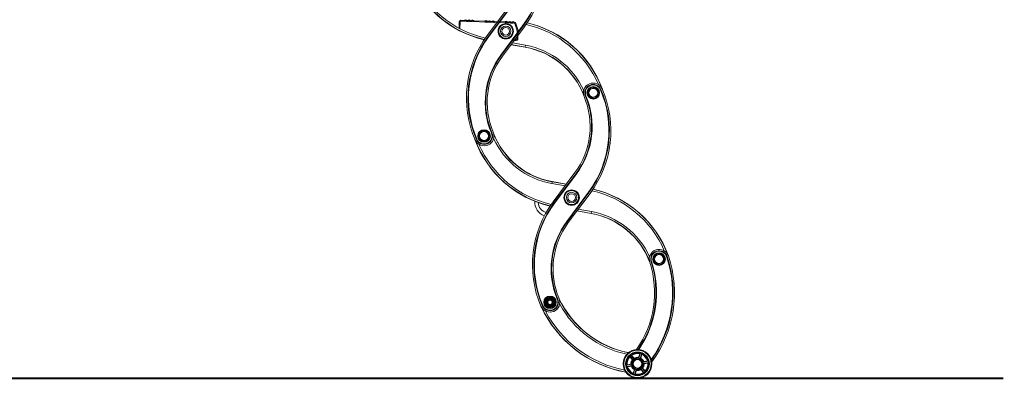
# Model space of a CAD drawing. Header units: inches. Extents: x 0 to 77643, y -44170 to 0.
# Tile 257 of 546: x 75607 to 75747, y -39909 to -39858. Entities that reach past the tile are written whole.
import ezdxf
from ezdxf.lldxf.tags import DXFTag

# ---------------------------------------------------------------- set-up
doc = ezdxf.new("R2010")
doc.units = ezdxf.units.IN
doc.header["$MEASUREMENT"] = 0
doc.layers.get('0').update_dxf_attribs({"lineweight": 0})
tags = doc.linetypes.add('HIDDEN2', pattern=[4.7625, 3.175, -1.5875]).pattern_tags.tags
tags[6:7] = [DXFTag(74, 4), DXFTag(75, 0), DXFTag(340, '0'), DXFTag(46, 0.0), DXFTag(50, 0.0), DXFTag(44, 0.0), DXFTag(45, 0.0)]
tags[4:5] = [DXFTag(74, 4), DXFTag(75, 0), DXFTag(340, '0'), DXFTag(46, 0.0), DXFTag(50, 0.0), DXFTag(44, 0.0), DXFTag(45, 0.0)]

msp = doc.modelspace()

# ---------------------------------------------------------------- linework, layer by layer
at = {"color": 7, "linetype": 'Continuous'}
for p, q in [((75676.4772, -39856.25179), (75673.37903, -39860.41562)), ((75676.63775, -39856.37125), (75673.53958, -39860.53509)), ((75676.65881, -39856.38692), (75673.56064, -39860.55076)), ((75673.60073, -39860.58059), (75676.6989, -39856.41675)), ((75678.40823, -39859.05677), (75675.31006, -39863.22061)), ((75675.35015, -39863.25044), (75678.44832, -39859.0866)), ((75675.37121, -39863.26611), (75678.46938, -39859.10227)), ((75675.53176, -39863.38557), (75678.62993, -39859.22173)), ((75678.40823, -39859.05677), (75678.44832, -39859.0866)), ((75678.46938, -39859.10227), (75678.44832, -39859.0866)), ((75673.53958, -39860.53509), (75673.56064, -39860.55076)), ((75673.56064, -39860.55076), (75673.60073, -39860.58059)), ((75676.94655, -39861.48415), (75678.83985, -39861.82267)), ((75678.79122, -39862.0947), (75676.76219, -39861.73191)), ((75678.79588, -39862.06862), (75676.77987, -39861.70816)), ((75678.79122, -39862.0947), (75678.79588, -39862.06862)), ((75678.83985, -39861.82267), (75678.79588, -39862.06862)), ((75675.31006, -39863.22061), (75675.35015, -39863.25044)), ((75675.37121, -39863.26611), (75675.35015, -39863.25044)), ((75687.76315, -39868.83191), (75687.91473, -39868.09682)), ((75687.91473, -39868.09682), (75688.62713, -39867.86055)), ((75688.62713, -39867.86055), (75689.18794, -39868.35937)), ((75689.18794, -39868.35937), (75689.03636, -39869.09446)), ((75689.50738, -39868.15075), (75689.55327, -39868.13097)), ((75689.57737, -39868.12057), (75689.55327, -39868.13097)), ((75687.36931, -39869.06034), (75687.39351, -39869.05017)), ((75687.39351, -39869.05017), (75687.43958, -39869.03082)), ((75688.32396, -39869.33072), (75687.76315, -39868.83191)), ((75689.03636, -39869.09446), (75688.32396, -39869.33072)), ((75672.31356, -39874.31853), (75672.99656, -39874.00734)), ((75672.99656, -39874.00734), (75673.60757, -39874.44324)), ((75673.96053, -39874.31925), (75674.0066, -39874.29989)), ((75674.0308, -39874.28973), (75674.0066, -39874.29989)), ((75671.82273, -39875.22949), (75671.84684, -39875.2191)), ((75671.84684, -39875.2191), (75671.89273, -39875.19931)), ((75672.24156, -39875.06562), (75672.31356, -39874.31853)), ((75672.85256, -39875.50152), (75672.24156, -39875.06562)), ((75673.53556, -39875.19033), (75672.85256, -39875.50152)), ((75673.60757, -39874.44324), (75673.53556, -39875.19033)), ((75682.60423, -39881.28145), (75682.56025, -39881.52739)), ((75682.60889, -39881.25537), (75682.60423, -39881.28145)), ((75682.60423, -39881.28145), (75684.62024, -39881.64191)), ((75682.60889, -39881.25537), (75684.63792, -39881.61815)), ((75685.86835, -39879.96449), (75682.77018, -39884.12833)), ((75686.0289, -39880.08396), (75682.93073, -39884.24779)), ((75686.04996, -39880.09963), (75682.95179, -39884.26346)), ((75682.99188, -39884.29329), (75686.09005, -39880.12946)), ((75686.0289, -39880.08396), (75686.04996, -39880.09963)), ((75686.04996, -39880.09963), (75686.09005, -39880.12946)), ((75684.45356, -39881.86592), (75682.56025, -39881.52739)), ((75687.79938, -39882.76948), (75684.70121, -39886.93331)), ((75684.7413, -39886.96314), (75687.83947, -39882.79931)), ((75684.76236, -39886.97881), (75687.86053, -39882.81498)), ((75684.92291, -39887.09828), (75688.02108, -39882.93444)), ((75687.79938, -39882.76948), (75687.83947, -39882.79931)), ((75687.86053, -39882.81498), (75687.83947, -39882.79931)), ((75682.93073, -39884.24779), (75682.95179, -39884.26346)), ((75682.95179, -39884.26346), (75682.99188, -39884.29329)), ((75688.18237, -39885.80741), (75686.15335, -39885.44462)), ((75688.18703, -39885.78132), (75686.17102, -39885.42086)), ((75686.3377, -39885.19685), (75688.23101, -39885.53538)), ((75684.70121, -39886.93331), (75684.7413, -39886.96314)), ((75688.18237, -39885.80741), (75688.18703, -39885.78132)), ((75688.23101, -39885.53538), (75688.18703, -39885.78132)), ((75684.76236, -39886.97881), (75684.7413, -39886.96314)), ((75697.1543, -39892.54461), (75697.30589, -39891.80952)), ((75697.71512, -39893.04343), (75697.1543, -39892.54461)), ((75697.30589, -39891.80952), (75698.01828, -39891.57325)), ((75698.01828, -39891.57325), (75698.5791, -39892.07207)), ((75698.5791, -39892.07207), (75698.42751, -39892.80716)), ((75698.97852, -39891.9325), (75698.93118, -39891.9485)), ((75698.97852, -39891.9325), (75699.00339, -39891.92409)), ((75696.75068, -39892.67153), (75696.72572, -39892.67965)), ((75696.7982, -39892.65607), (75696.75068, -39892.67153)), ((75698.42751, -39892.80716), (75697.71512, -39893.04343)), ((75681.70079, -39898.03679), (75681.66817, -39898.41065)), ((75682.04087, -39897.8781), (75681.70079, -39898.03679)), ((75682.38094, -39897.71942), (75682.04087, -39897.8781)), ((75682.68841, -39897.93459), (75682.38094, -39897.71942)), ((75682.99587, -39898.14977), (75682.68841, -39897.93459)), ((75682.96326, -39898.52362), (75682.99587, -39898.14977)), ((75683.35168, -39898.03195), (75683.39775, -39898.0126)), ((75683.42195, -39898.00243), (75683.39775, -39898.0126)), ((75681.21389, -39898.9422), (75681.23799, -39898.9318)), ((75681.23799, -39898.9318), (75681.28388, -39898.91202)), ((75681.66817, -39898.41065), (75681.63556, -39898.7845)), ((75681.63556, -39898.7845), (75681.94302, -39898.99968)), ((75681.94302, -39898.99968), (75682.25049, -39899.21485)), ((75682.25049, -39899.21485), (75682.59057, -39899.05617)), ((75682.59057, -39899.05617), (75682.93064, -39898.89748)), ((75682.93064, -39898.89748), (75682.96326, -39898.52362)), ((75693.67983, -39906.11613), (75694.17168, -39906.68279)), ((75693.70765, -39906.24052), (75694.061, -39906.64761)), ((75693.82572, -39905.9895), (75694.31757, -39906.55616)), ((75693.94496, -39906.03454), (75694.29831, -39906.44163)), ((75694.04388, -39907.13721), (75694.50789, -39906.54727)), ((75694.50789, -39906.54727), (75695.2508, -39906.65416)), ((75695.11633, -39905.80775), (75694.94046, -39906.3173)), ((75695.21015, -39905.72146), (75694.96533, -39906.43075)), ((75695.39276, -39905.78449), (75695.14794, -39906.49378)), ((75695.41337, -39905.91028), (75695.2375, -39906.41983)), ((75693.21974, -39907.4491), (75693.95642, -39907.30647)), ((75693.25647, -39907.63877), (75693.99314, -39907.49614)), ((75693.31837, -39907.36836), (75693.84759, -39907.26589)), ((75693.3781, -39907.67686), (75693.90732, -39907.5744)), ((75694.32277, -39907.83403), (75694.04388, -39907.13721)), ((75695.06567, -39907.94091), (75694.32277, -39907.83403)), ((75695.52969, -39907.35097), (75695.06567, -39907.94091)), ((75695.2508, -39906.65416), (75695.52969, -39907.35097)), ((75695.74785, -39908.49868), (75695.25599, -39907.93202)), ((75695.89374, -39908.37205), (75695.40189, -39907.80539)), ((75695.86592, -39908.24766), (75695.51257, -39907.84057)), ((75696.3171, -39906.84942), (75695.58043, -39906.99205)), ((75696.35382, -39907.03908), (75695.61715, -39907.18171)), ((75696.19546, -39906.81132), (75695.66624, -39906.91378)), ((75696.25519, -39907.11982), (75695.72597, -39907.22229)), ((75694.1602, -39908.5779), (75694.33607, -39908.06836)), ((75694.18081, -39908.70369), (75694.42562, -39907.9944)), ((75694.36342, -39908.76672), (75694.60824, -39908.05743)), ((75694.45724, -39908.68043), (75694.63311, -39908.17088)), ((75695.62861, -39908.45364), (75695.27526, -39908.04655))]:
    msp.add_line(p, q, dxfattribs=at)
at = {"color": 7, "linetype": 'HIDDEN2'}
for p, q in [((75669.34695, -39859.44602), (75669.38415, -39858.46673)), ((75669.46687, -39859.45058), (75669.50406, -39858.47128)), ((75669.60779, -39858.37515), (75670.12919, -39858.39495)), ((75669.61234, -39858.25524), (75670.13374, -39858.27504)), ((75670.19493, -39858.21833), (75670.13374, -39858.27504)), ((75670.2765, -39858.30634), (75670.21531, -39858.36305)), ((75670.36148, -39858.3686), (75670.30477, -39858.30741)), ((75670.44949, -39858.28703), (75670.39278, -39858.22584)), ((75670.44494, -39858.40695), (75670.62883, -39858.41393)), ((75670.44949, -39858.28703), (75670.63338, -39858.29402)), ((75670.69457, -39858.2373), (75670.63338, -39858.29402)), ((75670.77614, -39858.32532), (75670.71495, -39858.38203)), ((75670.86112, -39858.38758), (75670.80441, -39858.32639)), ((75670.94913, -39858.30601), (75670.89242, -39858.24482)), ((75670.94458, -39858.42592), (75671.12847, -39858.43291)), ((75670.94913, -39858.30601), (75671.13302, -39858.313)), ((75671.19421, -39858.25628), (75671.13302, -39858.313)), ((75671.27578, -39858.34429), (75671.21459, -39858.40101)), ((75671.36076, -39858.40656), (75671.30405, -39858.34537)), ((75671.44877, -39858.32499), (75671.39206, -39858.2638)), ((75671.44422, -39858.4449), (75673.0271, -39858.50502)), ((75671.44877, -39858.32499), (75673.03165, -39858.38511)), ((75673.34285, -39858.51702), (75673.0271, -39858.50502)), ((75673.03165, -39858.38511), (75673.09284, -39858.3284)), ((75673.03165, -39858.38511), (75673.3474, -39858.3971)), ((75673.11322, -39858.47312), (75673.17441, -39858.41641)), ((75673.20268, -39858.41748), (75673.25939, -39858.47867)), ((75673.29069, -39858.33591), (75673.3474, -39858.3971)), ((75673.34285, -39858.51702), (75673.52674, -39858.524)), ((75673.3474, -39858.3971), (75673.53129, -39858.40409)), ((75673.84249, -39858.53599), (75673.52674, -39858.524)), ((75673.53129, -39858.40409), (75673.59248, -39858.34737)), ((75673.84704, -39858.41608), (75673.53129, -39858.40409)), ((75673.61286, -39858.4921), (75673.67405, -39858.43539)), ((75673.70232, -39858.43646), (75673.75903, -39858.49765)), ((75673.79033, -39858.35489), (75673.84704, -39858.41608)), ((75673.84249, -39858.53599), (75674.02638, -39858.54298)), ((75673.84704, -39858.41608), (75674.03093, -39858.42306)), ((75674.34213, -39858.55497), (75674.02638, -39858.54298)), ((75674.03093, -39858.42306), (75674.09212, -39858.36635)), ((75674.34668, -39858.43506), (75674.03093, -39858.42306)), ((75674.1125, -39858.51108), (75674.17369, -39858.45436)), ((75674.20196, -39858.45544), (75674.25867, -39858.51663)), ((75674.28997, -39858.37386), (75674.34668, -39858.43506)), ((75674.34213, -39858.55497), (75675.92501, -39858.61509)), ((75674.34668, -39858.43506), (75675.92956, -39858.49518)), ((75675.99075, -39858.43846), (75675.92956, -39858.49518)), ((75676.07232, -39858.52648), (75676.01113, -39858.58319)), ((75676.1573, -39858.58874), (75676.10059, -39858.52755)), ((75676.24531, -39858.50717), (75676.1886, -39858.44598)), ((75676.24076, -39858.62708), (75676.42465, -39858.63407)), ((75676.24531, -39858.50717), (75676.4292, -39858.51415)), ((75676.49039, -39858.45744), (75676.4292, -39858.51415)), ((75676.57196, -39858.54545), (75676.51077, -39858.60217)), ((75676.65694, -39858.60772), (75676.60023, -39858.54653)), ((75676.74495, -39858.52615), (75676.68824, -39858.46496)), ((75676.7404, -39858.64606), (75676.91229, -39858.65259)), ((75676.74495, -39858.52615), (75676.91685, -39858.53268)), ((75676.97804, -39858.47596), (75676.91685, -39858.53268)), ((75677.05961, -39858.56398), (75676.99842, -39858.62069)), ((75677.14459, -39858.62624), (75677.08788, -39858.56505)), ((75677.2326, -39858.54467), (75677.17589, -39858.48348)), ((75677.22805, -39858.66458), (75677.22825, -39858.66459)), ((75677.2326, -39858.54467), (75677.2328, -39858.54468)), ((75677.31965, -39858.73391), (75677.65153, -39859.76604)), ((75677.43389, -39858.69717), (75677.76577, -39859.72931)), ((75669.46687, -39859.45058), (75669.34695, -39859.44602)), ((75677.65625, -39859.80045), (75677.61294, -39860.94083)), ((75677.77617, -39859.805), (75677.73285, -39860.94539)), ((75677.12949, -39861.02254), (75677.12494, -39861.14246)), ((75677.50466, -39861.15688), (75677.12494, -39861.14246)), ((75677.50922, -39861.03696), (75677.12949, -39861.02254))]:
    msp.add_line(p, q, dxfattribs=at)
at = {"const_width": 0.3}
for points in [[(75746.91737, -39909.29409), (75315.54034, -39909.29409)], [(75712.12972, -39909.29409), (75527.65759, -39909.29409)]]:
    msp.add_lwpolyline(points, dxfattribs=at)
at = {"color": 7, "linetype": 'Continuous'}
for centre, radius in [((75676.00448, -39859.81868), 1.1), ((75676.00448, -39859.81868), 1), ((75676.00448, -39859.81868), 0.75), ((75676.00448, -39859.81868), 0.55), ((75688.47555, -39868.59564), 0.9), ((75688.47555, -39868.59564), 0.8), ((75688.47555, -39868.59564), 0.64), ((75672.92456, -39874.75443), 0.9), ((75672.92456, -39874.75443), 0.8), ((75672.92456, -39874.75443), 0.64), ((75685.39563, -39883.53139), 1.1), ((75685.39563, -39883.53139), 1), ((75685.39563, -39883.53139), 0.75), ((75685.39563, -39883.53139), 0.55), ((75697.8667, -39892.30834), 0.9), ((75697.8667, -39892.30834), 0.8), ((75697.8667, -39892.30834), 0.64), ((75682.31572, -39898.46714), 0.9), ((75682.31572, -39898.46714), 0.8), ((75682.31572, -39898.46714), 0.64), ((75682.31572, -39898.46714), 0.61), ((75682.31572, -39898.46714), 0.51), ((75682.31572, -39898.46714), 0.45), ((75682.31572, -39898.46714), 0.4), ((75682.31572, -39898.46714), 0.3), ((75694.78678, -39907.24409), 2.05), ((75694.78678, -39907.24409), 1.95), ((75694.78678, -39907.24409), 1.6949), ((75694.78678, -39907.24409), 1.59503), ((75694.78678, -39907.24409), 0.8), ((75694.78678, -39907.24409), 0.625)]:
    msp.add_circle(centre, radius, dxfattribs=at)
for centre, radius, start, end in [((75666.59574, -39850.2675), 14.72366, 323.3483034, 23.3236292), ((75666.59574, -39850.2675), 14.77363, 323.3483034, 23.3236292), ((75666.59574, -39850.2675), 14.79988, 323.3483034, 23.3236292), ((75666.59574, -39850.2675), 15, 323.3483034, 23.3236292), ((75676.32235, -39846.41539), 15, 200.0477517, 256.9887092), ((75676.32235, -39846.41539), 14.9735, 200.9757703, 257.0272678), ((75676.32235, -39846.41539), 14.72366, 203.2691491, 257.4093151), ((75675.68661, -39873.22197), 14.72366, 23.2691491, 77.4093151), ((75675.68661, -39873.22197), 14.9735, 20.9757704, 77.0272678), ((75675.68661, -39873.22197), 15, 20.0477516, 76.9887092), ((75685.41321, -39869.36986), 15, 143.3483034, 203.3236292), ((75685.41321, -39869.36986), 14.79988, 143.3483034, 203.3236292), ((75685.41321, -39869.36986), 14.77363, 143.3483034, 203.3236292), ((75685.41321, -39869.36986), 14.72366, 143.3483034, 203.3236292), ((75676.85513, -39872.92298), 11, 20.4248805, 79.8626761), ((75676.85513, -39872.92298), 11.0265, 21.753196, 79.8626761), ((75676.85513, -39872.92298), 11.27634, 24.4721052, 79.8626761), ((75684.35683, -39869.95201), 11.27634, 143.3483034, 202.7860991), ((75684.35683, -39869.95201), 11.22637, 143.3483034, 202.7860991), ((75684.35683, -39869.95201), 11.20012, 143.3483034, 202.7860991), ((75684.35683, -39869.95201), 11, 143.3483034, 202.7860991), ((75688.47555, -39868.59564), 1.4, 23.3236292, 202.7860991), ((75688.47555, -39868.59564), 1.19988, 23.3236292, 202.7860991), ((75688.47555, -39868.59564), 1.17363, 23.3236292, 202.7860991), ((75688.47555, -39868.59564), 1.12366, 23.3236292, 202.7860991), ((75675.9869, -39873.98021), 14.72366, 323.3483034, 23.3236292), ((75675.9869, -39873.98021), 14.77363, 323.3483034, 23.3236292), ((75675.9869, -39873.98021), 14.79988, 323.3483034, 23.3236292), ((75675.9869, -39873.98021), 15, 323.3483034, 23.3236292), ((75677.04328, -39873.39806), 11, 323.3483034, 22.7860991), ((75677.04328, -39873.39806), 11.20012, 323.3483034, 22.7860991), ((75677.04328, -39873.39806), 11.22637, 323.3483034, 22.7860991), ((75677.04328, -39873.39806), 11.27634, 323.3483034, 22.7860991), ((75672.92456, -39874.75443), 1.4, 203.3236292, 22.7860991), ((75672.92456, -39874.75443), 1.19988, 203.3236292, 22.7860991), ((75672.92456, -39874.75443), 1.17363, 203.3236292, 22.7860991), ((75684.54498, -39870.42709), 11, 200.4248805, 259.8626761), ((75685.7135, -39870.12809), 15, 200.0477515, 256.9887092), ((75685.7135, -39870.12809), 14.9735, 200.9757704, 257.0272678), ((75672.92456, -39874.75443), 1.12366, 203.3236292, 22.7860991), ((75684.54498, -39870.42709), 11.27634, 204.4721052, 259.8626761), ((75684.54498, -39870.42709), 11.0265, 201.7531962, 259.8626761), ((75685.7135, -39870.12809), 14.72366, 203.2691491, 257.4093151), ((75685.07776, -39896.93468), 14.72366, 23.2691491, 77.4093151), ((75685.07776, -39896.93468), 14.9735, 20.9757704, 77.0272678), ((75685.07776, -39896.93468), 15, 19.8873504, 76.9887092), ((75682.14979, -39884.21769), 2, 175.4940642, 251.6533825), ((75694.80437, -39893.08257), 15, 143.3483034, 203.3236292), ((75694.80437, -39893.08257), 14.79988, 143.3483034, 203.3236292), ((75694.80437, -39893.08257), 14.77363, 143.3483034, 203.3236292), ((75694.80437, -39893.08257), 14.72366, 143.3483034, 203.3236292), ((75682.14979, -39884.21769), 1.5, 181.144307, 255.1467789), ((75693.74798, -39893.66472), 11.27634, 143.3483034, 202.7860991), ((75686.24628, -39896.63568), 11, 20.5765886, 79.8626761), ((75686.24628, -39896.63568), 11.0265, 21.7531961, 79.8626761), ((75686.24628, -39896.63568), 11.27634, 24.4721052, 79.8626761), ((75693.74798, -39893.66472), 11.22637, 143.3483034, 202.7860991), ((75693.74798, -39893.66472), 11.20012, 143.3483034, 202.7860991), ((75693.74798, -39893.66472), 11, 143.3483034, 202.7860991), ((75697.8667, -39892.30834), 1.4, 18.6774577, 198.0266179), ((75697.8667, -39892.30834), 1.19988, 18.6774577, 198.0266179), ((75697.8667, -39892.30834), 1.17363, 18.6774577, 198.0266179), ((75683.56192, -39897.14397), 16.22366, 324.2989096, 18.6774577), ((75697.8667, -39892.30834), 1.12366, 18.6774577, 198.0266179), ((75683.56192, -39897.14397), 16.27363, 324.165498, 18.6774577), ((75683.56192, -39897.14397), 16.29988, 324.0923752, 18.6774577), ((75683.56192, -39897.14397), 16.5, 323.4569264, 18.6774577), ((75683.22264, -39897.07401), 14, 324.515909, 18.0266179), ((75683.22264, -39897.07401), 14.20012, 325.1134507, 18.0266179), ((75683.22264, -39897.07401), 14.22637, 325.1797605, 18.0266179), ((75683.22264, -39897.07401), 14.27634, 325.2992017, 18.0266179), ((75682.31572, -39898.46714), 1.4, 203.3236291, 22.7860991), ((75682.31572, -39898.46714), 1.19988, 203.3236291, 22.7860991), ((75682.31572, -39898.46714), 1.17363, 203.3236292, 22.7860991), ((75682.31572, -39898.46714), 1.12366, 203.3236292, 22.7860991), ((75682.31572, -39898.46714), 0.65, 115.0144221, 175.0144221), ((75682.31572, -39898.46714), 0.3235, 255, 195), ((75682.31572, -39898.46714), 0.65, 55.0144221, 115.0144221), ((75682.31572, -39898.46714), 0.65, 355.0144221, 55.0144221), ((75696.25184, -39891.91394), 14, 205.3050289, 258.6950705), ((75696.25184, -39891.91394), 14.0265, 206.2411606, 258.6055941), ((75696.05246, -39892.19723), 16.5, 204.5335218, 259.7540531), ((75696.05246, -39892.19723), 16.4735, 205.518315, 259.661162), ((75682.31572, -39898.46714), 0.65, 175.0144221, 235.0144221), ((75682.31572, -39898.46714), 0.65, 235.0144221, 295.0144221), ((75682.31572, -39898.46714), 0.65, 295.0144221, 355.0144221), ((75696.25184, -39891.91394), 14.27634, 208.4117451, 257.9117779), ((75696.05246, -39892.19723), 16.22366, 207.5909107, 258.91207), ((75694.78678, -39907.24409), 1.57352, 135.7596069, 186.1555171), ((75694.78678, -39907.24409), 1.47366, 137.0779132, 184.8372107), ((75694.19223, -39906.55911), 0.67734, 122.7589166, 139.1562074), ((75694.78678, -39907.24409), 1.57352, 75.7596069, 126.1555171), ((75694.78678, -39907.24409), 1.47366, 77.0779132, 124.8372107), ((75695.84388, -39908.46196), 2.44165, 128.6903278, 133.2247962), ((75694.78678, -39907.24409), 0.93944, 80.5852566, 121.3298674), ((75694.78678, -39907.24409), 0.83958, 79.9842062, 121.9309177), ((75694.26063, -39908.76849), 2.44165, 68.6903278, 73.2247962), ((75694.78678, -39907.24409), 0.83958, 19.9842062, 61.9309178), ((75695.08272, -39906.38671), 0.67734, 62.7589166, 79.1562074), ((75694.78678, -39907.24409), 0.93944, 20.5852566, 61.3298674), ((75694.78678, -39907.24409), 1.47366, 17.0779132, 64.8372107), ((75694.78678, -39907.24409), 1.57352, 15.7596069, 66.1555171), ((75693.8963, -39907.4165), 0.67734, 182.7589166, 199.1562074), ((75694.78678, -39907.24409), 1.57352, 195.7596069, 246.1555171), ((75694.78678, -39907.24409), 1.47366, 197.0779132, 244.8372107), ((75694.78678, -39907.24409), 0.93944, 140.5852566, 181.3298674), ((75694.78678, -39907.24409), 0.93944, 200.5852566, 241.3298674), ((75694.78678, -39907.24409), 0.83958, 139.9842062, 181.9309177), ((75696.37003, -39906.93756), 2.44165, 188.6903278, 193.2247962), ((75694.78678, -39907.24409), 0.83958, 199.9842062, 241.9309177), ((75694.78678, -39907.24409), 0.83958, 259.9842062, 301.9309177), ((75693.72969, -39906.02622), 2.44165, 308.6903278, 313.2247962), ((75694.78678, -39907.24409), 0.83958, 319.9842062, 1.9309177), ((75694.78678, -39907.24409), 0.93944, 320.5852566, 1.3298674), ((75693.20353, -39907.55063), 2.44165, 8.6903278, 13.2247962), ((75694.78678, -39907.24409), 1.47366, 317.0779132, 4.8372107), ((75694.78678, -39907.24409), 1.57352, 315.7596069, 6.1555171), ((75695.67727, -39907.07168), 0.67734, 2.7589166, 19.1562074), ((75694.49085, -39908.10148), 0.67734, 242.7589166, 259.1562074), ((75694.78678, -39907.24409), 1.57352, 255.7596069, 306.1555171), ((75695.31294, -39905.71969), 2.44165, 248.6903278, 253.2247962), ((75694.78678, -39907.24409), 1.47366, 257.0779132, 304.8372107), ((75694.78678, -39907.24409), 0.93944, 260.5852566, 301.3298674), ((75695.38134, -39907.92907), 0.67734, 302.7589166, 319.1562074)]:
    msp.add_arc(centre, radius, start, end, dxfattribs=at)
at = {"color": 7, "linetype": 'HIDDEN2'}
for centre, radius, start, end in [((75669.60399, -39858.47508), 0.22, 87.8248355, 177.8248355), ((75669.60399, -39858.47508), 0.1, 87.8248355, 177.8248355), ((75670.13374, -39858.27504), 0.12, 267.8248355, 312.8248355), ((75670.2901, -39858.32101), 0.14, 42.8248355, 132.8248355), ((75670.2901, -39858.32101), 0.02, 42.8248355, 132.8248355), ((75670.44949, -39858.28703), 0.12, 222.8248355, 267.8248355), ((75670.63338, -39858.29402), 0.12, 267.8248355, 312.8248355), ((75670.78974, -39858.33999), 0.14, 42.8248355, 132.8248355), ((75670.78974, -39858.33999), 0.02, 42.8248355, 132.8248355), ((75670.94913, -39858.30601), 0.12, 222.8248355, 267.8248355), ((75671.13302, -39858.313), 0.12, 267.8248355, 312.8248355), ((75671.28938, -39858.35896), 0.14, 42.8248355, 132.8248355), ((75671.28938, -39858.35896), 0.02, 42.8248355, 132.8248355), ((75671.44877, -39858.32499), 0.12, 222.8248355, 267.8248355), ((75673.03165, -39858.38511), 0.12, 267.8248355, 312.8248355), ((75673.18801, -39858.43108), 0.14, 42.8248355, 132.8248355), ((75673.18801, -39858.43108), 0.02, 42.8248355, 132.8248355), ((75673.3474, -39858.3971), 0.12, 222.8248355, 267.8248355), ((75673.53129, -39858.40409), 0.12, 267.8248355, 312.8248355), ((75673.68765, -39858.45005), 0.14, 42.8248355, 132.8248355), ((75673.68765, -39858.45005), 0.02, 42.8248355, 132.8248355), ((75673.84704, -39858.41608), 0.12, 222.8248355, 267.8248355), ((75674.03093, -39858.42306), 0.12, 267.8248355, 312.8248355), ((75674.18729, -39858.46903), 0.14, 42.8248355, 132.8248355), ((75674.18729, -39858.46903), 0.02, 42.8248355, 132.8248355), ((75674.34668, -39858.43506), 0.12, 222.8248355, 267.8248355), ((75675.92956, -39858.49518), 0.12, 267.8248355, 312.8248355), ((75676.08592, -39858.54115), 0.14, 42.8248355, 132.8248355), ((75676.08592, -39858.54115), 0.02, 42.8248355, 132.8248355), ((75676.24531, -39858.50717), 0.12, 222.8248355, 267.8248355), ((75676.4292, -39858.51415), 0.12, 267.8248355, 312.8248355), ((75676.58556, -39858.56012), 0.14, 42.8248355, 132.8248355), ((75676.58556, -39858.56012), 0.02, 42.8248355, 132.8248355), ((75676.74495, -39858.52615), 0.12, 222.8248355, 267.8248355), ((75676.91685, -39858.53268), 0.12, 267.8248355, 312.8248355), ((75677.07321, -39858.57864), 0.14, 42.8248355, 132.8248355), ((75677.07321, -39858.57864), 0.02, 42.8248355, 132.8248355), ((75677.2326, -39858.54467), 0.12, 222.8248355, 267.8248355), ((75677.22445, -39858.76452), 0.1, 17.8248355, 87.8248355), ((75677.22445, -39858.76452), 0.22, 17.8248355, 87.8248355), ((75677.55633, -39859.79665), 0.1, 357.8248355, 17.8248355), ((75677.55633, -39859.79665), 0.22, 357.8248355, 17.8248355), ((75677.51301, -39860.93704), 0.22, 267.8248355, 357.8248355), ((75677.51301, -39860.93704), 0.1, 267.8248355, 357.8248355)]:
    msp.add_arc(centre, radius, start, end, dxfattribs=at)
at = {"color": 7, "linetype": 'Continuous'}
for points, knots in [([(75693.70765, -39906.24052), (75693.7034, -39906.23563), (75693.69924, -39906.23058), (75693.69135, -39906.22047), (75693.68766, -39906.21546), (75693.68076, -39906.20555), (75693.67753, -39906.20061), (75693.67182, -39906.19121), (75693.6693, -39906.1867), (75693.66492, -39906.17808), (75693.66309, -39906.174), (75693.66024, -39906.16654), (75693.65919, -39906.16312), (75693.65724, -39906.15382), (75693.65755, -39906.14923), (75693.65948, -39906.14629)], [0, 0, 0, 0, 0.125, 0.125, 0.25, 0.25, 0.375, 0.375, 0.5, 0.5, 0.625, 0.625, 0.75, 0.75, 1, 1, 1, 1]), ([(75693.85844, -39905.9736), (75693.86162, -39905.9721), (75693.86626, -39905.97245), (75693.87517, -39905.97569), (75693.8784, -39905.97721), (75693.88539, -39905.98109), (75693.88918, -39905.98348), (75693.8971, -39905.98902), (75693.9012, -39905.99215), (75693.90969, -39905.99912), (75693.91413, -39906.00301), (75693.92298, -39906.01124), (75693.9274, -39906.01559), (75693.93627, -39906.02479), (75693.94071, -39906.02965), (75693.94496, -39906.03454)], [0, 0, 0, 0, 0.25, 0.25, 0.375, 0.375, 0.5, 0.5, 0.625, 0.625, 0.75, 0.75, 0.875, 0.875, 1, 1, 1, 1]), ([(75694.29831, -39906.44163), (75694.30665, -39906.45125), (75694.3146, -39906.4614), (75694.32472, -39906.47594), (75694.32786, -39906.48077), (75694.33341, -39906.49001), (75694.33581, -39906.49438), (75694.33988, -39906.50268), (75694.34155, -39906.50661), (75694.34401, -39906.51366), (75694.34482, -39906.51684), (75694.34603, -39906.5253), (75694.34517, -39906.52926), (75694.34273, -39906.53155)], [0, 0, 0, 0, 0.25, 0.25, 0.375, 0.375, 0.5, 0.5, 0.625, 0.625, 0.75, 0.75, 1, 1, 1, 1]), ([(75694.9328, -39906.41731), (75694.93125, -39906.4167), (75694.92991, -39906.41555), (75694.92765, -39906.41219), (75694.92672, -39906.40995), (75694.92537, -39906.40443), (75694.92494, -39906.40118), (75694.92459, -39906.39373), (75694.92467, -39906.38947), (75694.92535, -39906.38025), (75694.92595, -39906.3753), (75694.92765, -39906.36468), (75694.92876, -39906.35902), (75694.93272, -39906.34172), (75694.9363, -39906.32935), (75694.94046, -39906.3173)], [0, 0, 0, 0, 0.125, 0.125, 0.25, 0.25, 0.375, 0.375, 0.5, 0.5, 0.625, 0.625, 0.75, 0.75, 1, 1, 1, 1]), ([(75695.11633, -39905.80775), (75695.11845, -39905.80163), (75695.12074, -39905.7955), (75695.12555, -39905.78361), (75695.12804, -39905.7779), (75695.13317, -39905.76697), (75695.13584, -39905.76171), (75695.14112, -39905.75206), (75695.14377, -39905.74763), (75695.14905, -39905.73953), (75695.15167, -39905.7359), (75695.1567, -39905.7297), (75695.15914, -39905.72708), (75695.16621, -39905.72074), (75695.17034, -39905.71871), (75695.17386, -39905.71892)], [0, 0, 0, 0, 0.125, 0.125, 0.25, 0.25, 0.375, 0.375, 0.5, 0.5, 0.625, 0.625, 0.75, 0.75, 1, 1, 1, 1]), ([(75695.2375, -39906.41983), (75695.23334, -39906.43186), (75695.22853, -39906.44382), (75695.22098, -39906.45986), (75695.21837, -39906.46499), (75695.21315, -39906.47441), (75695.21056, -39906.47868), (75695.20542, -39906.48635), (75695.20285, -39906.48976), (75695.19796, -39906.49542), (75695.19562, -39906.49772), (75695.1889, -39906.50299), (75695.18503, -39906.50423), (75695.18184, -39906.50326)], [0, 0, 0, 0, 0.25, 0.25, 0.375, 0.375, 0.5, 0.5, 0.625, 0.625, 0.75, 0.75, 1, 1, 1, 1]), ([(75695.42289, -39905.80488), (75695.42578, -39905.80688), (75695.4278, -39905.81107), (75695.42944, -39905.82041), (75695.42975, -39905.82397), (75695.42988, -39905.83196), (75695.4297, -39905.83644), (75695.42886, -39905.84606), (75695.4282, -39905.85118), (75695.42642, -39905.86202), (75695.42527, -39905.86781), (75695.42256, -39905.87958), (75695.42101, -39905.88559), (75695.41747, -39905.89787), (75695.41549, -39905.90415), (75695.41337, -39905.91028)], [0, 0, 0, 0, 0.25, 0.25, 0.375, 0.375, 0.5, 0.5, 0.625, 0.625, 0.75, 0.75, 0.875, 0.875, 1, 1, 1, 1]), ([(75693.22233, -39907.41282), (75693.22262, -39907.40931), (75693.22524, -39907.40547), (75693.23251, -39907.39937), (75693.23544, -39907.39733), (75693.24229, -39907.39322), (75693.24626, -39907.39113), (75693.25502, -39907.38705), (75693.25978, -39907.38506), (75693.27006, -39907.38119), (75693.27565, -39907.37929), (75693.2872, -39907.37574), (75693.29318, -39907.37409), (75693.30558, -39907.37101), (75693.31201, -39907.36959), (75693.31837, -39907.36836)], [0, 0, 0, 0, 0.25, 0.25, 0.375, 0.375, 0.5, 0.5, 0.625, 0.625, 0.75, 0.75, 0.875, 0.875, 1, 1, 1, 1]), ([(75693.3781, -39907.67686), (75693.37174, -39907.6781), (75693.36529, -39907.67917), (75693.35258, -39907.68095), (75693.3464, -39907.68165), (75693.33437, -39907.68267), (75693.32848, -39907.68299), (75693.31748, -39907.68324), (75693.31232, -39907.68317), (75693.30266, -39907.68264), (75693.29821, -39907.68219), (75693.29032, -39907.68093), (75693.28684, -39907.68013), (75693.27781, -39907.67717), (75693.27399, -39907.67461), (75693.27241, -39907.67146)], [0, 0, 0, 0, 0.125, 0.125, 0.25, 0.25, 0.375, 0.375, 0.5, 0.5, 0.625, 0.625, 0.75, 0.75, 1, 1, 1, 1]), ([(75693.84759, -39907.26589), (75693.8601, -39907.26347), (75693.87286, -39907.26167), (75693.89052, -39907.26018), (75693.89626, -39907.25987), (75693.90704, -39907.25968), (75693.91203, -39907.25979), (75693.92125, -39907.26041), (75693.92549, -39907.26093), (75693.93283, -39907.26233), (75693.93598, -39907.26321), (75693.94392, -39907.2664), (75693.94692, -39907.26913), (75693.94768, -39907.27238)], [0, 0, 0, 0, 0.25, 0.25, 0.375, 0.375, 0.5, 0.5, 0.625, 0.625, 0.75, 0.75, 1, 1, 1, 1]), ([(75693.99776, -39907.53103), (75693.99801, -39907.53268), (75693.99769, -39907.53441), (75693.99591, -39907.53805), (75693.99443, -39907.53997), (75693.99032, -39907.5439), (75693.98772, -39907.54589), (75693.98145, -39907.54993), (75693.97771, -39907.55199), (75693.96939, -39907.55601), (75693.9648, -39907.55797), (75693.95476, -39907.56181), (75693.9493, -39907.56367), (75693.93234, -39907.56889), (75693.91983, -39907.57198), (75693.90732, -39907.5744)], [0, 0, 0, 0, 0.125, 0.125, 0.25, 0.25, 0.375, 0.375, 0.5, 0.5, 0.625, 0.625, 0.75, 0.75, 1, 1, 1, 1]), ([(75694.14378, -39906.70424), (75694.14247, -39906.70529), (75694.14081, -39906.70588), (75694.13677, -39906.70615), (75694.13437, -39906.70583), (75694.12891, -39906.70424), (75694.12588, -39906.70299), (75694.11926, -39906.69957), (75694.1156, -39906.69736), (75694.10796, -39906.69217), (75694.10397, -39906.68917), (75694.09562, -39906.6824), (75694.09127, -39906.6786), (75694.07828, -39906.66652), (75694.06935, -39906.65723), (75694.061, -39906.64761)], [0, 0, 0, 0, 0.125, 0.125, 0.25, 0.25, 0.375, 0.375, 0.5, 0.5, 0.625, 0.625, 0.75, 0.75, 1, 1, 1, 1]), ([(75694.33607, -39908.06836), (75694.34023, -39908.05632), (75694.34504, -39908.04436), (75694.35258, -39908.02833), (75694.35519, -39908.0232), (75694.36041, -39908.01377), (75694.36301, -39908.0095), (75694.36815, -39908.00183), (75694.37072, -39907.99842), (75694.3756, -39907.99276), (75694.37794, -39907.99047), (75694.38467, -39907.98519), (75694.38853, -39907.98396), (75694.39173, -39907.98492)], [0, 0, 0, 0, 0.25, 0.25, 0.375, 0.375, 0.5, 0.5, 0.625, 0.625, 0.75, 0.75, 1, 1, 1, 1]), ([(75695.27526, -39908.04655), (75695.26691, -39908.03694), (75695.25897, -39908.02679), (75695.24885, -39908.01224), (75695.24571, -39908.00741), (75695.24016, -39907.99818), (75695.23776, -39907.9938), (75695.23369, -39907.98551), (75695.23202, -39907.98158), (75695.22956, -39907.97452), (75695.22874, -39907.97134), (75695.22753, -39907.96288), (75695.2284, -39907.95892), (75695.23083, -39907.95663)], [0, 0, 0, 0, 0.25, 0.25, 0.375, 0.375, 0.5, 0.5, 0.625, 0.625, 0.75, 0.75, 1, 1, 1, 1]), ([(75695.42979, -39907.78394), (75695.43109, -39907.7829), (75695.43276, -39907.78231), (75695.4368, -39907.78203), (75695.4392, -39907.78235), (75695.44466, -39907.78394), (75695.44768, -39907.7852), (75695.45431, -39907.78862), (75695.45797, -39907.79082), (75695.46561, -39907.79602), (75695.4696, -39907.79901), (75695.47794, -39907.80579), (75695.48229, -39907.80958), (75695.49529, -39907.82166), (75695.50422, -39907.83095), (75695.51257, -39907.84057)], [0, 0, 0, 0, 0.125, 0.125, 0.25, 0.25, 0.375, 0.375, 0.5, 0.5, 0.625, 0.625, 0.75, 0.75, 1, 1, 1, 1]), ([(75695.57581, -39906.95716), (75695.57556, -39906.9555), (75695.57588, -39906.95377), (75695.57766, -39906.95013), (75695.57914, -39906.94821), (75695.58325, -39906.94428), (75695.58584, -39906.94229), (75695.59212, -39906.93826), (75695.59585, -39906.93619), (75695.60418, -39906.93218), (75695.60876, -39906.93021), (75695.6188, -39906.92638), (75695.62427, -39906.92451), (75695.64123, -39906.91929), (75695.65373, -39906.9162), (75695.66624, -39906.91378)], [0, 0, 0, 0, 0.125, 0.125, 0.25, 0.25, 0.375, 0.375, 0.5, 0.5, 0.625, 0.625, 0.75, 0.75, 1, 1, 1, 1]), ([(75695.72597, -39907.22229), (75695.71347, -39907.22471), (75695.70071, -39907.22651), (75695.68305, -39907.228), (75695.6773, -39907.22831), (75695.66653, -39907.2285), (75695.66154, -39907.22839), (75695.65232, -39907.22777), (75695.64808, -39907.22725), (75695.64074, -39907.22585), (75695.63758, -39907.22497), (75695.62965, -39907.22179), (75695.62665, -39907.21905), (75695.62589, -39907.2158)], [0, 0, 0, 0, 0.25, 0.25, 0.375, 0.375, 0.5, 0.5, 0.625, 0.625, 0.75, 0.75, 1, 1, 1, 1]), ([(75696.19546, -39906.81132), (75696.20183, -39906.81009), (75696.20828, -39906.80901), (75696.22098, -39906.80723), (75696.22717, -39906.80653), (75696.2392, -39906.80551), (75696.24509, -39906.80519), (75696.25609, -39906.80494), (75696.26125, -39906.80501), (75696.27091, -39906.80554), (75696.27536, -39906.80599), (75696.28324, -39906.80725), (75696.28673, -39906.80805), (75696.29576, -39906.81101), (75696.29958, -39906.81357), (75696.30116, -39906.81672)], [0, 0, 0, 0, 0.125, 0.125, 0.25, 0.25, 0.375, 0.375, 0.5, 0.5, 0.625, 0.625, 0.75, 0.75, 1, 1, 1, 1]), ([(75696.35123, -39907.07537), (75696.35094, -39907.07888), (75696.34832, -39907.08271), (75696.34106, -39907.08881), (75696.33813, -39907.09085), (75696.33127, -39907.09496), (75696.3273, -39907.09705), (75696.31855, -39907.10113), (75696.31379, -39907.10312), (75696.30351, -39907.10699), (75696.29792, -39907.1089), (75696.28637, -39907.11244), (75696.28039, -39907.1141), (75696.26799, -39907.11717), (75696.26156, -39907.11859), (75696.25519, -39907.11982)], [0, 0, 0, 0, 0.25, 0.25, 0.375, 0.375, 0.5, 0.5, 0.625, 0.625, 0.75, 0.75, 0.875, 0.875, 1, 1, 1, 1]), ([(75694.15068, -39908.68331), (75694.14778, -39908.6813), (75694.14577, -39908.67711), (75694.14413, -39908.66777), (75694.14382, -39908.66421), (75694.14369, -39908.65622), (75694.14387, -39908.65174), (75694.14471, -39908.64212), (75694.14536, -39908.637), (75694.14715, -39908.62616), (75694.1483, -39908.62037), (75694.151, -39908.6086), (75694.15256, -39908.60259), (75694.15609, -39908.59031), (75694.15808, -39908.58403), (75694.1602, -39908.5779)], [0, 0, 0, 0, 0.25, 0.25, 0.375, 0.375, 0.5, 0.5, 0.625, 0.625, 0.75, 0.75, 0.875, 0.875, 1, 1, 1, 1]), ([(75694.45724, -39908.68043), (75694.45512, -39908.68656), (75694.45283, -39908.69268), (75694.44802, -39908.70458), (75694.44553, -39908.71028), (75694.4404, -39908.72121), (75694.43773, -39908.72647), (75694.43244, -39908.73612), (75694.4298, -39908.74055), (75694.42452, -39908.74865), (75694.4219, -39908.75228), (75694.41687, -39908.75848), (75694.41443, -39908.7611), (75694.40736, -39908.76744), (75694.40323, -39908.76947), (75694.39971, -39908.76926)], [0, 0, 0, 0, 0.125, 0.125, 0.25, 0.25, 0.375, 0.375, 0.5, 0.5, 0.625, 0.625, 0.75, 0.75, 1, 1, 1, 1]), ([(75694.64076, -39908.07088), (75694.64232, -39908.07148), (75694.64366, -39908.07263), (75694.64592, -39908.07599), (75694.64684, -39908.07823), (75694.6482, -39908.08376), (75694.64862, -39908.087), (75694.64898, -39908.09445), (75694.6489, -39908.09872), (75694.64821, -39908.10793), (75694.64762, -39908.11289), (75694.64592, -39908.1235), (75694.64481, -39908.12917), (75694.64085, -39908.14646), (75694.63727, -39908.15884), (75694.63311, -39908.17088)], [0, 0, 0, 0, 0.125, 0.125, 0.25, 0.25, 0.375, 0.375, 0.5, 0.5, 0.625, 0.625, 0.75, 0.75, 1, 1, 1, 1]), ([(75695.71513, -39908.51458), (75695.71194, -39908.51609), (75695.70731, -39908.51574), (75695.6984, -39908.51249), (75695.69517, -39908.51097), (75695.68818, -39908.50709), (75695.68438, -39908.5047), (75695.67647, -39908.49916), (75695.67237, -39908.49603), (75695.66387, -39908.48906), (75695.65943, -39908.48517), (75695.65059, -39908.47695), (75695.64616, -39908.47259), (75695.6373, -39908.46339), (75695.63286, -39908.45853), (75695.62861, -39908.45364)], [0, 0, 0, 0, 0.25, 0.25, 0.375, 0.375, 0.5, 0.5, 0.625, 0.625, 0.75, 0.75, 0.875, 0.875, 1, 1, 1, 1]), ([(75695.86592, -39908.24766), (75695.87016, -39908.25255), (75695.87432, -39908.2576), (75695.88222, -39908.26771), (75695.88591, -39908.27272), (75695.89281, -39908.28263), (75695.89604, -39908.28757), (75695.90175, -39908.29697), (75695.90427, -39908.30148), (75695.90864, -39908.3101), (75695.91047, -39908.31418), (75695.91333, -39908.32164), (75695.91437, -39908.32506), (75695.91633, -39908.33436), (75695.91602, -39908.33895), (75695.91408, -39908.34189)], [0, 0, 0, 0, 0.125, 0.125, 0.25, 0.25, 0.375, 0.375, 0.5, 0.5, 0.625, 0.625, 0.75, 0.75, 1, 1, 1, 1])]:
    msp.add_open_spline(points, degree=3, knots=knots, dxfattribs=at)
for points, weights in [([(75693.67983, -39906.11613), (75693.66949, -39906.1311), (75693.65948, -39906.14629)], [1, 0.99994001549, 1]), ([(75693.85844, -39905.9736), (75693.842, -39905.98137), (75693.82572, -39905.9895)], [1, 0.999940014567, 1]), ([(75694.34273, -39906.53155), (75694.3299, -39906.5436), (75694.31757, -39906.55616)], [1, 0.999783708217, 1]), ([(75694.96533, -39906.43075), (75694.9492, -39906.4237), (75694.9328, -39906.41731)], [1, 0.999783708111, 1]), ([(75695.18184, -39906.50326), (75695.16499, -39906.49817), (75695.14794, -39906.49378)], [1, 0.999783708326, 1]), ([(75695.21015, -39905.72146), (75695.19201, -39905.71999), (75695.17386, -39905.71892)], [1, 0.999940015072, 1]), ([(75695.42289, -39905.80488), (75695.40794, -39905.79452), (75695.39276, -39905.78449)], [1, 0.99994001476, 1]), ([(75693.22233, -39907.41282), (75693.22084, -39907.43094), (75693.21974, -39907.4491)], [1, 0.999940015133, 1]), ([(75693.25647, -39907.63877), (75693.26426, -39907.6552), (75693.27241, -39907.67146)], [1, 0.999940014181, 1]), ([(75693.94768, -39907.27238), (75693.9517, -39907.28952), (75693.95642, -39907.30647)], [1, 0.999783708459, 1]), ([(75693.99314, -39907.49614), (75693.99509, -39907.51363), (75693.99776, -39907.53103)], [1, 0.99978370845, 1]), ([(75694.17168, -39906.68279), (75694.15751, -39906.69323), (75694.14378, -39906.70424)], [1, 0.999783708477, 1]), ([(75695.23083, -39907.95663), (75695.24367, -39907.94458), (75695.25599, -39907.93202)], [1, 0.999783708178, 1]), ([(75695.40189, -39907.80539), (75695.41606, -39907.79495), (75695.42979, -39907.78394)], [1, 0.999783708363, 1]), ([(75695.58043, -39906.99205), (75695.57848, -39906.97455), (75695.57581, -39906.95716)], [1, 0.999783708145, 1]), ([(75695.62589, -39907.2158), (75695.62187, -39907.19867), (75695.61715, -39907.18171)], [1, 0.999783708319, 1]), ([(75696.3171, -39906.84942), (75696.3093, -39906.83298), (75696.30116, -39906.81672)], [1, 0.999940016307, 1]), ([(75696.35123, -39907.07537), (75696.35272, -39907.05724), (75696.35382, -39907.03908)], [1, 0.999940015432, 1]), ([(75694.15068, -39908.68331), (75694.16563, -39908.69366), (75694.18081, -39908.70369)], [1, 0.999940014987, 1]), ([(75694.36342, -39908.76672), (75694.38156, -39908.76819), (75694.39971, -39908.76926)], [1, 0.999940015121, 1]), ([(75694.39173, -39907.98492), (75694.40858, -39907.99001), (75694.42562, -39907.9944)], [1, 0.999783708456, 1]), ([(75694.60824, -39908.05743), (75694.62436, -39908.06449), (75694.64076, -39908.07088)], [1, 0.999783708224, 1]), ([(75695.71513, -39908.51458), (75695.73157, -39908.50681), (75695.74785, -39908.49868)], [1, 0.999940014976, 1]), ([(75695.89374, -39908.37205), (75695.90408, -39908.35708), (75695.91408, -39908.34189)], [1, 0.999940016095, 1])]:
    msp.add_rational_spline(points, weights, degree=2, dxfattribs=at)

doc.saveas('drawing.dxf')
